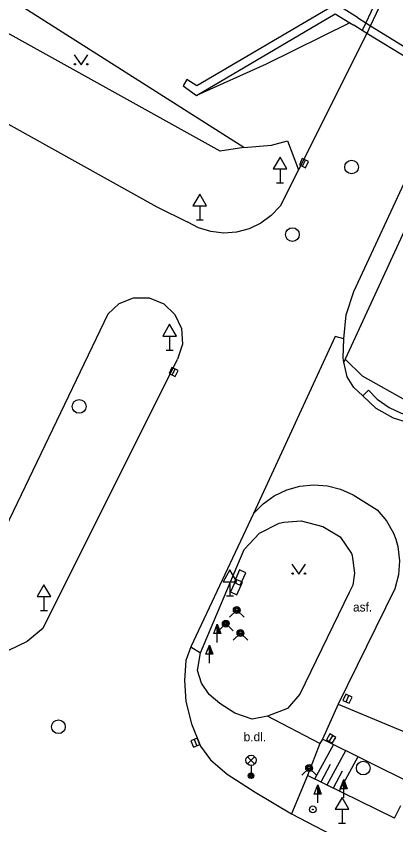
# Model space of a CAD drawing. Extents: x -598233 to -596890, y -1157848 to -1156431.
# Drawn here: x -597085.1 to -597057.4, y -1157799.3 to -1157740.3 of the extents above; entities that cross this region are included whole.
import ezdxf

# ---------------------------------------------------------------- set-up
doc = ezdxf.new("R2010")
doc.units = 0
for name, color, linetype in [('Level 10', 7, 'Continuous'), ('Level 11', 7, 'Continuous'), ('Level 12', 7, 'Continuous'), ('Level 14', 7, 'Continuous'), ('Level 15', 7, 'Continuous'), ('Level 24', 7, 'Continuous'), ('Level 25', 7, 'Continuous'), ('Level 27', 7, 'Continuous'), ('Level 31', 7, 'Continuous'), ('Level 33', 7, 'Continuous'), ('Level 34', 7, 'Continuous'), ('Level 36', 7, 'Continuous'), ('Level 40', 7, 'Continuous'), ('Level 51', 7, 'Continuous')]:
    doc.layers.add(name, color=color, linetype=linetype)

msp = doc.modelspace()

# ---------------------------------------------------------------- linework, layer by layer
at = {"layer": 'Level 10'}
for points in [[(-597059.23, -1157740.98), (-597055.92, -1157733.9699)], [(-597109.4099, -1157734.92), (-597108.55, -1157735.4), (-597074.83, -1157754.2), (-597072.62, -1157755.3)], [(-597059.46, -1157741.4699), (-597059.23, -1157740.98)], [(-597059.49, -1157741.54), (-597064.48, -1157751.5)], [(-597059.46, -1157741.4699), (-597059.49, -1157741.54)], [(-597060.46, -1157760.4), (-597053.43, -1157745.25)], [(-597064.48, -1157751.5), (-597065.82, -1157754.17)], [(-597065.82, -1157754.17), (-597066.4699, -1157754.85), (-597067.24, -1157755.4099), (-597068.09, -1157755.81), (-597069, -1157756.05), (-597069.94, -1157756.12), (-597070.88, -1157756.01), (-597071.78, -1157755.74), (-597072.62, -1157755.3)], [(-597061.17, -1157763.85), (-597061.01, -1157762.09), (-597060.46, -1157760.4)], [(-597078.4099, -1157762.04), (-597077.58, -1157761.26), (-597076.52, -1157760.85), (-597075.38, -1157760.86), (-597074.32, -1157761.28), (-597073.5, -1157762.07), (-597073.02, -1157763.1), (-597072.96, -1157764.24), (-597073.32, -1157765.32)], [(-597078.4099, -1157762.04), (-597087.05, -1157780.06), (-597098.73, -1157774.26)], [(-597061.17, -1157765.55), (-597061.23, -1157765.25), (-597061.17, -1157763.85)], [(-597083.11, -1157784.98), (-597073.32, -1157765.32)], [(-597059.8, -1157768.02), (-597060.46, -1157767.39), (-597060.94, -1157766.63), (-597061.17, -1157765.55)], [(-597054.4, -1157770.07), (-597055.5, -1157770.12), (-597056.45, -1157769.99), (-597057.55, -1157769.65), (-597058.81, -1157768.93), (-597059.8, -1157768.02)], [(-597067.77, -1157776.61), (-597067.06, -1157775.9), (-597066.25, -1157775.32), (-597065.34, -1157774.88), (-597064.38, -1157774.61), (-597063.38, -1157774.51), (-597062.38, -1157774.58), (-597061.4099, -1157774.82), (-597060.49, -1157775.23), (-597058.75, -1157776.34), (-597058.07, -1157777.13), (-597057.56, -1157778.03), (-597057.39, -1157778.48), (-597057.24, -1157779.02), (-597057.11, -1157780.05), (-597057.19, -1157781.09), (-597057.46, -1157782.09)], [(-597067.77, -1157776.61), (-597072.35, -1157786.34)], [(-597057.46, -1157782.09), (-597061.58, -1157790.52)], [(-597083.11, -1157784.98), (-597084.28, -1157785.94), (-597085.64, -1157786.61), (-597087.1, -1157786.94), (-597088.6, -1157786.93)], [(-597072.35, -1157786.34), (-597072.71, -1157787.33), (-597072.81, -1157788.8), (-597072.71, -1157790.32), (-597072.3, -1157791.95), (-597071.64, -1157793.6), (-597070.9, -1157794.6), (-597069.68, -1157795.64), (-597067.64, -1157796.94), (-597065, -1157798.53)], [(-597061.58, -1157790.52), (-597012.45, -1157811.01)], [(-597065, -1157798.53), (-597016.14, -1157824.02), (-597008.89, -1157827.55), (-597003.58, -1157830.03), (-596998.36, -1157832.32), (-596992.87, -1157834.71), (-596985.35, -1157837.44), (-596977.99, -1157839.88), (-596959.57, -1157844.84)]]:
    msp.add_lwpolyline(points, dxfattribs=at)
at = {"layer": 'Level 11'}
for points in [[(-597056.29, -1157733.74), (-597059.58, -1157740.77)], [(-597060.18, -1157740.39), (-597061.73, -1157739.41), (-597062.36, -1157739.78), (-597071.91, -1157745.37), (-597072.63, -1157744.92), (-597072.89, -1157745.36), (-597071.92, -1157746.07)], [(-597071.92, -1157746.07), (-597061.8, -1157740.12), (-597060.75, -1157740.76)], [(-597060.18, -1157740.39), (-597059.58, -1157740.77)], [(-597060.75, -1157740.76), (-597066.84, -1157743.8), (-597071.92, -1157746.07)], [(-597060.75, -1157740.76), (-597060.45, -1157740.95)], [(-597059.84, -1157741.33), (-597060.45, -1157740.95)], [(-597059.58, -1157740.77), (-597059.84, -1157741.33)], [(-597059.58, -1157740.77), (-597059.23, -1157740.98)], [(-597059.23, -1157740.98), (-597055.94, -1157743.02), (-597053.19, -1157744.74)], [(-597059.64, -1157741.45), (-597059.84, -1157741.33)], [(-597059.49, -1157741.54), (-597059.64, -1157741.45)], [(-597053.43, -1157745.25), (-597059.49, -1157741.54)], [(-597068.4699, -1157749.87), (-597066.45, -1157749.7)], [(-597066.45, -1157749.7), (-597065.28, -1157749.38), (-597064.48, -1157751.5)], [(-597056.74, -1157755.93), (-597061.07, -1157765.34), (-597061.17, -1157765.55)], [(-597061.81, -1157763.68), (-597067.77, -1157776.61)], [(-597061.17, -1157763.85), (-597061.81, -1157763.68)], [(-597061.07, -1157765.34), (-597059.85, -1157766.56), (-597049.71, -1157772.24)], [(-597059.8, -1157768.02), (-597059.39, -1157767.59), (-597058.75, -1157768.24), (-597057.87, -1157768.86), (-597056.99, -1157769.28), (-597056.07, -1157769.52), (-597055.25, -1157769.59), (-597054.34, -1157769.54), (-597041.6599, -1157775.23)], [(-597068.44, -1157779.24), (-597067.34, -1157778.04), (-597065.89, -1157777.31), (-597065.56, -1157777.23), (-597064.28, -1157777.14), (-597062.71, -1157777.55), (-597061.45, -1157778.3), (-597060.62, -1157779.52), (-597060.57, -1157779.67), (-597060.39, -1157780.9699), (-597060.53, -1157781.83), (-597060.8, -1157782.38)], [(-597071.64, -1157786.77), (-597068.44, -1157779.24)], [(-597060.8, -1157782.38), (-597064.38, -1157789.8), (-597065.3, -1157790.85), (-597066.75, -1157791.4099)], [(-597072.35, -1157786.34), (-597071.64, -1157786.77)], [(-597066.75, -1157791.4099), (-597067.86, -1157791.62), (-597069.14, -1157791.18), (-597070.23, -1157790.4699), (-597071.01, -1157789.83), (-597071.57, -1157788.99), (-597071.85, -1157788.06), (-597071.64, -1157786.77)], [(-597061.58, -1157790.52), (-597062.74, -1157793.08)], [(-597062.93, -1157793.39), (-597066.75, -1157791.4099)], [(-597062.93, -1157793.39), (-597063.83, -1157795.73)], [(-597062.74, -1157793.08), (-597062.93, -1157793.39)], [(-597063.83, -1157795.73), (-597065, -1157798.53)], [(-597057.4699, -1157798.84), (-597057.02, -1157797.92)]]:
    msp.add_lwpolyline(points, dxfattribs=at)
at = {"layer": 'Level 12'}
for radius in [0.25, 0.03]:
    msp.add_circle((-597063.44, -1157798.21), radius, dxfattribs=at)
at = {"layer": 'Level 14'}
for points in [[(-597056.13, -1157796.37), (-597062.74, -1157793.08)], [(-597057.4699, -1157798.84), (-597063.83, -1157795.73)]]:
    msp.add_lwpolyline(points, dxfattribs=at)
at = {"layer": 'Level 15'}
for points in [[(-597061.94, -1157793.48), (-597063.31, -1157795.99)], [(-597061.05, -1157793.92), (-597062.4099, -1157796.43)], [(-597060.15, -1157794.37), (-597061.51, -1157796.87)], [(-597062.17, -1157794.94), (-597062.86, -1157796.21)], [(-597061.29, -1157795.4099), (-597061.96, -1157796.65)]]:
    msp.add_lwpolyline(points, dxfattribs=at)
at = {"layer": 'Level 24'}
for points in [[(-597068.7351, -1157781.8385), (-597068.3282, -1157780.925), (-597068.7849, -1157780.7215), (-597069.1918, -1157781.635)], [(-597068.9965, -1157782.5288), (-597068.571, -1157781.6238), (-597069.0235, -1157781.411), (-597069.449, -1157782.316)]]:
    msp.add_lwpolyline(points, close=True, dxfattribs=at)
at = {"layer": 'Level 25'}
for p, q in [((-597070.6619, -1157785.368), (-597070.4099, -1157784.694)), ((-597070.4099, -1157785.368), (-597070.6619, -1157785.368)), ((-597070.4099, -1157786.02), (-597070.4099, -1157785.37)), ((-597071.242, -1157786.878), (-597070.99, -1157786.204)), ((-597070.99, -1157786.878), (-597071.242, -1157786.878)), ((-597070.99, -1157787.53), (-597070.99, -1157786.88)), ((-597063.332, -1157797.088), (-597063.08, -1157796.414)), ((-597061.442, -1157796.708), (-597061.19, -1157796.034)), ((-597063.08, -1157797.088), (-597063.332, -1157797.088)), ((-597063.08, -1157797.74), (-597063.08, -1157797.09)), ((-597061.19, -1157796.708), (-597061.442, -1157796.708)), ((-597061.19, -1157797.36), (-597061.19, -1157796.71))]:
    msp.add_line(p, q, dxfattribs=at)
for points in [[(-597070.1599, -1157785.37), (-597070.4099, -1157785.37), (-597070.4099, -1157784.694), (-597070.4099, -1157784.694)], [(-597070.2169, -1157785.33), (-597070.3699, -1157785.33), (-597070.3699, -1157784.917)], [(-597070.2749, -1157785.29), (-597070.3299, -1157785.29), (-597070.3299, -1157785.141)], [(-597070.74, -1157786.88), (-597070.99, -1157786.88), (-597070.99, -1157786.204), (-597070.99, -1157786.204)], [(-597070.797, -1157786.84), (-597070.95, -1157786.84), (-597070.95, -1157786.427)], [(-597070.855, -1157786.8), (-597070.91, -1157786.8), (-597070.91, -1157786.651)], [(-597062.83, -1157797.09), (-597063.08, -1157797.09), (-597063.08, -1157796.414), (-597063.08, -1157796.414)], [(-597060.94, -1157796.71), (-597061.19, -1157796.71), (-597061.19, -1157796.034), (-597061.19, -1157796.034)], [(-597060.997, -1157796.67), (-597061.15, -1157796.67), (-597061.15, -1157796.257)], [(-597061.055, -1157796.63), (-597061.11, -1157796.63), (-597061.11, -1157796.481)], [(-597062.887, -1157797.05), (-597063.04, -1157797.05), (-597063.04, -1157796.637)], [(-597062.945, -1157797.01), (-597063, -1157797.01), (-597063, -1157796.861)]]:
    msp.add_lwpolyline(points, close=True, dxfattribs=at)
at = {"layer": 'Level 27'}
for p, q in [((-597064.193, -1157751.2478), (-597063.987, -1157750.7922)), ((-597073.7075, -1157766.4957), (-597073.4925, -1157766.0443)), ((-597061.0146, -1157790.357), (-597060.8052, -1157789.903)), ((-597062.2402, -1157793.2534), (-597061.9798, -1157792.8266)), ((-597072.1081, -1157793.11), (-597071.9119, -1157793.57))]:
    msp.add_line(p, q, dxfattribs=at)
for points in [[(-597063.9651, -1157751.3508), (-597063.7592, -1157750.8951), (-597064.2149, -1157750.6892), (-597064.4208, -1157751.1449)], [(-597073.4818, -1157766.6032), (-597073.2668, -1157766.1518), (-597073.7182, -1157765.9368), (-597073.9332, -1157766.3882)], [(-597060.7876, -1157790.4617), (-597060.5782, -1157790.0077), (-597061.0322, -1157789.7983), (-597061.2416, -1157790.2523)], [(-597062.0268, -1157793.3836), (-597061.7664, -1157792.9568), (-597062.1932, -1157792.6964), (-597062.4536, -1157793.1232)], [(-597072.338, -1157793.2081), (-597072.1419, -1157793.668), (-597071.682, -1157793.4719), (-597071.8781, -1157793.012)]]:
    msp.add_lwpolyline(points, close=True, dxfattribs=at)
for centre in [(-597060.61, -1157751.3), (-597064.93, -1157756.23), (-597080.49, -1157768.78), (-597082, -1157792.17), (-597059.76, -1157795.19)]:
    msp.add_circle(centre, 0.5, dxfattribs=at)
at = {"layer": 'Level 31'}
for points in [[(-597069.52, -1157784.18), (-597068.99, -1157783.65), (-597068.46, -1157784.18)], [(-597070.32, -1157785.17), (-597069.79, -1157784.64), (-597069.26, -1157785.17)], [(-597069.2499, -1157785.86), (-597068.7199, -1157785.33), (-597068.1899, -1157785.86)], [(-597064.24, -1157795.72), (-597063.71, -1157795.19), (-597063.18, -1157795.72)]]:
    msp.add_lwpolyline(points, dxfattribs=at)
for centre, radius in [((-597068.99, -1157783.65), 0.25), ((-597068.99, -1157783.65), 0.18), ((-597068.99, -1157783.65), 0.11), ((-597069.79, -1157784.64), 0.25), ((-597069.79, -1157784.64), 0.18), ((-597069.79, -1157784.64), 0.11), ((-597068.7199, -1157785.33), 0.25), ((-597068.7199, -1157785.33), 0.18), ((-597068.7199, -1157785.33), 0.11), ((-597063.71, -1157795.19), 0.25), ((-597063.71, -1157795.19), 0.18), ((-597063.71, -1157795.19), 0.11)]:
    msp.add_circle(centre, radius, dxfattribs=at)
at = {"layer": 'Level 33'}
for p, q in [((-597068.215, -1157794.89), (-597067.685, -1157794.36)), ((-597068.215, -1157794.36), (-597067.685, -1157794.89)), ((-597067.95, -1157795), (-597067.95, -1157795.75))]:
    msp.add_line(p, q, dxfattribs=at)
for centre, radius in [((-597067.95, -1157794.625), 0.375), ((-597067.95, -1157795.75), 0.2), ((-597067.95, -1157795.75), 0.1445), ((-597067.95, -1157795.75), 0.0876)]:
    msp.add_circle(centre, radius, dxfattribs=at)
at = {"layer": 'Level 34'}
for p, q in [((-597065.83, -1157751.442), (-597065.83, -1157752.46)), ((-597066.08, -1157752.46), (-597065.58, -1157752.46)), ((-597071.69, -1157754.1419), (-597071.69, -1157755.1599)), ((-597071.94, -1157755.1599), (-597071.44, -1157755.1599)), ((-597073.89, -1157763.652), (-597073.89, -1157764.67)), ((-597074.14, -1157764.67), (-597073.64, -1157764.67)), ((-597069.49, -1157781.592), (-597069.49, -1157782.61)), ((-597083.06, -1157782.672), (-597083.06, -1157783.69)), ((-597069.74, -1157782.61), (-597069.24, -1157782.61)), ((-597083.31, -1157783.69), (-597082.81, -1157783.69)), ((-597061.31, -1157798.2019), (-597061.31, -1157799.2199)), ((-597061.56, -1157799.2199), (-597061.06, -1157799.2199))]:
    msp.add_line(p, q, dxfattribs=at)
for points in [[(-597066.33, -1157751.442), (-597065.33, -1157751.442), (-597065.83, -1157750.576)], [(-597072.19, -1157754.1419), (-597071.19, -1157754.1419), (-597071.69, -1157753.2759)], [(-597074.39, -1157763.652), (-597073.39, -1157763.652), (-597073.89, -1157762.786)], [(-597069.99, -1157781.592), (-597068.99, -1157781.592), (-597069.49, -1157780.726)], [(-597083.56, -1157782.672), (-597082.56, -1157782.672), (-597083.06, -1157781.806)], [(-597061.81, -1157798.2019), (-597060.81, -1157798.2019), (-597061.31, -1157797.3359)]]:
    msp.add_lwpolyline(points, close=True, dxfattribs=at)
at = {"layer": 'Level 36'}
for points in [[(-597080.85, -1157743.1), (-597080.35, -1157743.85), (-597079.85, -1157743.1)], [(-597064.9699, -1157780.29), (-597064.4699, -1157781.04), (-597063.9699, -1157780.29)]]:
    msp.add_lwpolyline(points, dxfattribs=at)
for centre in [(-597080.8002, -1157743.7998), (-597079.9008, -1157743.7998), (-597064.9201, -1157780.9898), (-597064.0207, -1157780.9898)]:
    msp.add_circle(centre, 0.05, dxfattribs=at)
at = {"layer": 'Level 51'}
for points in [[(-597068.4699, -1157749.87), (-597105.48, -1157726.35)], [(-597070.21, -1157750.14), (-597107, -1157729.68)], [(-597068.4699, -1157749.87), (-597070.21, -1157750.14)]]:
    msp.add_lwpolyline(points, dxfattribs=at)

# ---------------------------------------------------------------- texts
at = {"layer": 'Level 40'}
for s, p in [('asf.', (-597060.51, -1157783.76)), ('b.dl.', (-597068.49, -1157793.23))]:
    msp.add_text(s, height=0.65, dxfattribs=at).set_placement(p)

doc.saveas('drawing.dxf')
